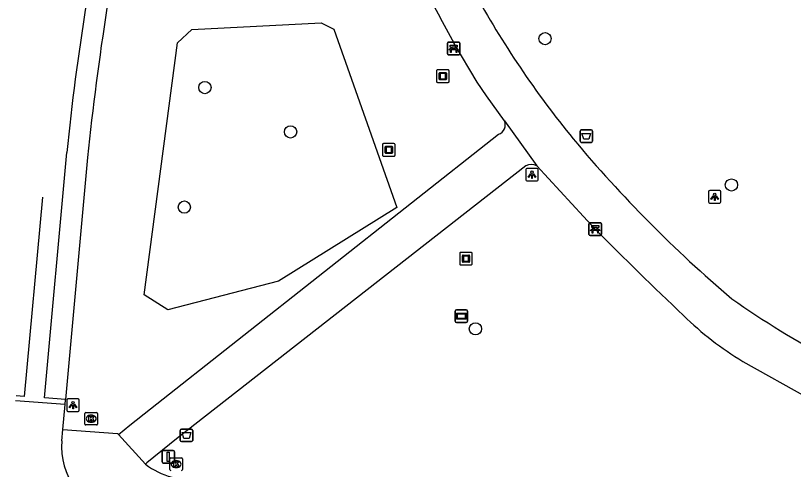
# Model space of a CAD drawing. Extents: x 161402 to 161933, y 381650 to 382313.
# Drawn here: x 161409.4 to 161471.6, y 381757.3 to 381793.6 of the extents above; entities that cross this region are included whole.
import ezdxf

# ---------------------------------------------------------------- set-up
doc = ezdxf.new("R2010")
doc.units = 0
for name, color, linetype in [('IMGEO_Afvalbak', 7, 'Continuous'), ('IMGEO_Bank', 7, 'Continuous'), ('IMGEO_Boom', 7, 'Continuous'), ('IMGEO_Groenvoorziening', 7, 'Continuous'), ('IMGEO_Kolk', 7, 'Continuous'), ('IMGEO_Kunstobject', 7, 'Continuous'), ('IMGEO_Lichtpunt', 7, 'Continuous'), ('IMGEO_Rijbaan_lokaal_gesloten', 7, 'Continuous'), ('IMGEO_Rijbaan_lokaal_open', 7, 'Continuous'), ('IMGEO_Verkeersbordpaal', 7, 'Continuous'), ('IMGEO_Verklikker', 7, 'Continuous'), ('IMGEO_Voetpad_gesloten', 7, 'Continuous'), ('IMGEO_Voetpad_open', 7, 'Continuous')]:
    doc.layers.add(name, color=color, linetype=linetype)

msp = doc.modelspace()

# ---------------------------------------------------------------- linework, layer by layer
at = {"layer": 'IMGEO_Afvalbak'}
for p, q in [((161454.572, 381783.591), (161454.572, 381784.391)), ((161454.572, 381784.391), (161454.572, 381783.591)), ((161454.672, 381784.491), (161455.462, 381784.491)), ((161455.462, 381784.491), (161454.672, 381784.491)), ((161455.562, 381784.391), (161455.562, 381783.591)), ((161455.562, 381783.591), (161455.562, 381784.391)), ((161455.462, 381783.491), (161454.672, 381783.491)), ((161454.672, 381783.491), (161455.462, 381783.491)), ((161422.608, 381759.668), (161422.608, 381760.468)), ((161422.608, 381760.468), (161422.608, 381759.668)), ((161422.708, 381760.568), (161423.498, 381760.568)), ((161423.498, 381760.568), (161422.708, 381760.568)), ((161423.598, 381760.468), (161423.598, 381759.668)), ((161423.598, 381759.668), (161423.598, 381760.468)), ((161423.498, 381759.568), (161422.708, 381759.568)), ((161422.708, 381759.568), (161423.498, 381759.568))]:
    msp.add_line(p, q, dxfattribs=at)
for points in [[(161454.715, 381784.205), (161455.419, 381784.205), (161455.27, 381783.735), (161454.864, 381783.735), (161454.715, 381784.205)], [(161422.751, 381760.282), (161423.455, 381760.282), (161423.306, 381759.812), (161422.9, 381759.812), (161422.751, 381760.282)]]:
    msp.add_lwpolyline(points, dxfattribs=at)
for centre, start, end in [((161454.672, 381784.391), 90, 180), ((161454.672, 381784.391), 90, 180), ((161455.462, 381784.391), 0, 90), ((161455.462, 381784.391), 360, 90), ((161454.672, 381783.591), 180, 270), ((161454.672, 381783.591), 180, 270), ((161455.462, 381783.591), 270, 0), ((161455.462, 381783.591), 270, 0), ((161422.708, 381760.468), 90, 180), ((161422.708, 381760.468), 90, 180), ((161423.498, 381760.468), 0, 90), ((161423.498, 381760.468), 360, 90), ((161422.708, 381759.668), 180, 270), ((161422.708, 381759.668), 180, 270), ((161423.498, 381759.668), 270, 0), ((161423.498, 381759.668), 270, 0)]:
    msp.add_arc(centre, 0.1, start, end, dxfattribs=at)
at = {"layer": 'IMGEO_Bank'}
for p, q in [((161443.964, 381790.567), (161443.964, 381791.408)), ((161443.964, 381791.408), (161443.964, 381790.567)), ((161444.039, 381791.492), (161444.88, 381791.492)), ((161444.88, 381791.492), (161444.039, 381791.492)), ((161444.964, 381791.417), (161444.964, 381790.576)), ((161444.964, 381790.576), (161444.964, 381791.417)), ((161444.661, 381790.89), (161444.268, 381790.89)), ((161444.273, 381790.998), (161444.273, 381791.104)), ((161444.317, 381791.104), (161444.317, 381790.998)), ((161444.605, 381791.11), (161444.323, 381791.11)), ((161444.323, 381790.992), (161444.605, 381790.992)), ((161444.611, 381790.998), (161444.611, 381791.104)), ((161444.655, 381791.104), (161444.655, 381790.998)), ((161444.889, 381790.492), (161444.048, 381790.492)), ((161444.048, 381790.492), (161444.889, 381790.492)), ((161455.288, 381776.129), (161455.288, 381776.97)), ((161455.288, 381776.97), (161455.288, 381776.129)), ((161455.363, 381777.054), (161456.204, 381777.054)), ((161456.204, 381777.054), (161455.363, 381777.054)), ((161455.597, 381776.56), (161455.597, 381776.666)), ((161455.641, 381776.666), (161455.641, 381776.56)), ((161455.929, 381776.672), (161455.647, 381776.672)), ((161455.647, 381776.554), (161455.929, 381776.554)), ((161455.935, 381776.56), (161455.935, 381776.666)), ((161455.979, 381776.666), (161455.979, 381776.56)), ((161456.288, 381776.979), (161456.288, 381776.138)), ((161456.288, 381776.138), (161456.288, 381776.979)), ((161456.213, 381776.054), (161455.372, 381776.054)), ((161455.372, 381776.054), (161456.213, 381776.054)), ((161455.985, 381776.452), (161455.592, 381776.452))]:
    msp.add_line(p, q, dxfattribs=at)
for points in [[(161444.211, 381790.89), (161444.069, 381790.89), (161444.181, 381790.992), (161444.267, 381790.992)], [(161444.267, 381791.11), (161444.181, 381791.11), (161444.181, 381791.271), (161444.744, 381791.271), (161444.744, 381791.11), (161444.661, 381791.11)], [(161444.261, 381790.883), (161444.261, 381790.676), (161444.218, 381790.676), (161444.218, 381790.883)], [(161444.661, 381790.992), (161444.744, 381790.992), (161444.856, 381790.89), (161444.717, 381790.89)], [(161444.711, 381790.883), (161444.711, 381790.676), (161444.667, 381790.676), (161444.667, 381790.883)], [(161455.535, 381776.452), (161455.393, 381776.452), (161455.505, 381776.554), (161455.591, 381776.554)], [(161455.591, 381776.672), (161455.505, 381776.672), (161455.505, 381776.833), (161456.068, 381776.833), (161456.068, 381776.672), (161455.985, 381776.672)], [(161455.985, 381776.554), (161456.068, 381776.554), (161456.18, 381776.452), (161456.041, 381776.452)], [(161455.585, 381776.445), (161455.585, 381776.238), (161455.542, 381776.238), (161455.542, 381776.445)], [(161456.035, 381776.445), (161456.035, 381776.238), (161455.991, 381776.238), (161455.991, 381776.445)]]:
    msp.add_lwpolyline(points, dxfattribs=at)
for centre, radius, start, end in [((161444.042, 381791.414), 0.0779, 92.4484, 184.28452), ((161444.042, 381791.414), 0.0779, 92.4484, 184.28452), ((161444.886, 381791.414), 0.0779, 2.4484, 94.28452), ((161444.886, 381791.414), 0.0779, 2.4484, 94.28452), ((161444.211, 381790.883), 0.00671, 2.89567, 87.10433), ((161444.268, 381790.883), 0.00671, 92.89567, 177.10433), ((161444.266, 381791.103), 0.00671, 2.89567, 87.10433), ((161444.266, 381790.999), 0.00671, 272.89567, 357.10433), ((161444.323, 381791.103), 0.00671, 92.89567, 177.10433), ((161444.323, 381790.999), 0.00671, 182.89567, 267.10433), ((161444.605, 381791.103), 0.00671, 2.89567, 87.10433), ((161444.605, 381790.999), 0.00671, 272.89567, 357.10433), ((161444.662, 381791.103), 0.00671, 92.89567, 177.10433), ((161444.662, 381790.999), 0.00671, 182.89567, 267.10433), ((161444.66, 381790.883), 0.00671, 2.89567, 87.10433), ((161444.717, 381790.883), 0.00671, 92.89567, 177.10433), ((161444.042, 381790.57), 0.0779, 182.4484, 274.28452), ((161444.042, 381790.57), 0.0779, 182.4484, 274.28452), ((161444.886, 381790.57), 0.0779, 272.4484, 4.28452), ((161444.886, 381790.57), 0.0779, 272.4484, 4.28452), ((161455.366, 381776.976), 0.0779, 92.4484, 184.28452), ((161455.366, 381776.976), 0.0779, 92.4484, 184.28452), ((161455.59, 381776.665), 0.00671, 2.89567, 87.10433), ((161455.59, 381776.561), 0.00671, 272.89567, 357.10433), ((161455.647, 381776.665), 0.00671, 92.89567, 177.10433), ((161455.647, 381776.561), 0.00671, 182.89567, 267.10433), ((161455.929, 381776.665), 0.00671, 2.89567, 87.10433), ((161455.929, 381776.561), 0.00671, 272.89567, 357.10433), ((161455.986, 381776.665), 0.00671, 92.89567, 177.10433), ((161455.986, 381776.561), 0.00671, 182.89567, 267.10433), ((161456.21, 381776.976), 0.0779, 2.4484, 94.28452), ((161456.21, 381776.976), 0.0779, 2.4484, 94.28452), ((161455.366, 381776.132), 0.0779, 182.4484, 274.28452), ((161455.366, 381776.132), 0.0779, 182.4484, 274.28452), ((161455.535, 381776.445), 0.00671, 2.89567, 87.10433), ((161455.592, 381776.445), 0.00671, 92.89567, 177.10433), ((161455.984, 381776.445), 0.00671, 2.89567, 87.10433), ((161456.041, 381776.445), 0.00671, 92.89567, 177.10433), ((161456.21, 381776.132), 0.0779, 272.4484, 4.28452), ((161456.21, 381776.132), 0.0779, 272.4484, 4.28452)]:
    msp.add_arc(centre, radius, start, end, dxfattribs=at)
at = {"layer": 'IMGEO_Boom'}
for centre in [(161451.773, 381791.78), (161424.575, 381787.871), (161431.429, 381784.327), (161466.678, 381780.083), (161422.932, 381778.316), (161446.206, 381768.581)]:
    msp.add_circle(centre, 0.489, dxfattribs=at)
at = {"layer": 'IMGEO_Groenvoorziening'}
msp.add_lwpolyline([(161422.381, 381791.452), (161423.522, 381792.525), (161433.877, 381793.04), (161434.899, 381792.532), (161439.926, 381778.294), (161430.463, 381772.387), (161421.604, 381770.105), (161419.717, 381771.309), (161422.381, 381791.452)], dxfattribs=at)
at = {"layer": 'IMGEO_Kolk'}
for p, q in [((161414.985, 381760.972), (161414.985, 381761.824)), ((161415.06, 381761.898), (161415.912, 381761.898)), ((161415.473, 381761.678), (161415.498, 381761.678)), ((161415.986, 381761.824), (161415.986, 381760.972)), ((161415.496, 381761.118), (161415.471, 381761.118)), ((161415.912, 381760.898), (161415.06, 381760.898)), ((161421.775, 381757.342), (161421.775, 381758.194)), ((161421.85, 381758.268), (161422.702, 381758.268)), ((161422.263, 381758.048), (161422.288, 381758.048)), ((161422.776, 381758.194), (161422.776, 381757.342)), ((161422.286, 381757.488), (161422.261, 381757.488))]:
    msp.add_line(p, q, dxfattribs=at)
for points in [[(161414.985, 381760.972), (161414.985, 381761.824)], [(161415.06, 381761.898), (161415.912, 381761.898)], [(161415.306, 381761.598), (161415.429, 381761.598), (161415.429, 381761.447), (161415.559, 381761.598), (161415.723, 381761.598), (161415.577, 381761.447), (161415.73, 381761.198), (161415.578, 381761.198), (161415.493, 381761.362), (161415.429, 381761.295), (161415.429, 381761.198), (161415.306, 381761.198), (161415.306, 381761.598)], [(161415.986, 381761.824), (161415.986, 381760.972)], [(161415.912, 381760.898), (161415.06, 381760.898)], [(161421.775, 381757.342), (161421.775, 381758.194)], [(161421.85, 381758.268), (161422.702, 381758.268)], [(161422.096, 381757.968), (161422.219, 381757.968), (161422.219, 381757.817), (161422.349, 381757.968), (161422.513, 381757.968), (161422.367, 381757.817), (161422.52, 381757.568), (161422.368, 381757.568), (161422.283, 381757.732), (161422.219, 381757.665), (161422.219, 381757.568), (161422.096, 381757.568), (161422.096, 381757.968)], [(161422.776, 381758.194), (161422.776, 381757.342)]]:
    msp.add_lwpolyline(points, dxfattribs=at)
for centre, start, end in [((161415.062, 381761.822), 91.55205, 178.44795), ((161415.062, 381761.822), 91.55205, 178.44795), ((161415.91, 381761.822), 1.55205, 88.44795), ((161415.91, 381761.822), 1.55205, 88.44795), ((161415.062, 381760.974), 181.55205, 268.44795), ((161415.062, 381760.974), 181.55205, 268.44795), ((161415.91, 381760.974), 271.55205, 358.44795), ((161415.91, 381760.974), 271.55205, 358.44795), ((161421.852, 381758.192), 91.55205, 178.44795), ((161421.852, 381758.192), 91.55205, 178.44795), ((161422.7, 381758.192), 1.55205, 88.44795), ((161422.7, 381758.192), 1.55205, 88.44795), ((161421.852, 381757.344), 181.55205, 268.44795), ((161421.852, 381757.344), 181.55205, 268.44795), ((161422.7, 381757.344), 271.55205, 358.44795), ((161422.7, 381757.344), 271.55205, 358.44795)]:
    msp.add_arc(centre, 0.0765, start, end, dxfattribs=at)
for centre, major_axis, ratio, start_param, end_param in [((161415.472, 381761.398), (-0.387, 0.002), 0.722429, 4.712389, 7.853982), ((161415.497, 381761.398), (-0.39, 0.002), 0.717154, 1.570796, 4.712389), ((161422.262, 381757.768), (-0.387, 0.002), 0.722429, 4.712389, 7.853982), ((161422.287, 381757.768), (-0.39, 0.002), 0.717154, 1.570796, 4.712389)]:
    msp.add_ellipse(centre, major_axis=major_axis, ratio=ratio, start_param=start_param, end_param=end_param, dxfattribs=at)
at = {"layer": 'IMGEO_Kunstobject'}
for p, q in [((161443.1, 381789.202), (161443.1, 381788.361)), ((161443.1, 381789.202), (161443.1, 381788.361)), ((161444.016, 381789.286), (161443.175, 381789.286)), ((161444.016, 381789.286), (161443.175, 381789.286)), ((161443.314, 381788.55), (161443.314, 381789.024)), ((161443.364, 381789.074), (161443.838, 381789.074)), ((161443.394, 381788.974), (161443.394, 381788.6)), ((161443.788, 381788.994), (161443.414, 381788.994)), ((161443.808, 381788.6), (161443.808, 381788.974)), ((161443.888, 381789.024), (161443.888, 381788.55)), ((161444.1, 381788.37), (161444.1, 381789.211)), ((161444.1, 381788.37), (161444.1, 381789.211)), ((161443.838, 381788.5), (161443.364, 381788.5)), ((161443.414, 381788.58), (161443.788, 381788.58)), ((161443.184, 381788.286), (161444.025, 381788.286)), ((161443.184, 381788.286), (161444.025, 381788.286)), ((161439.696, 381783.387), (161438.855, 381783.387)), ((161439.696, 381783.387), (161438.855, 381783.387)), ((161438.78, 381783.303), (161438.78, 381782.462)), ((161438.78, 381783.303), (161438.78, 381782.462)), ((161438.994, 381782.651), (161438.994, 381783.125)), ((161439.044, 381783.175), (161439.518, 381783.175)), ((161439.074, 381783.075), (161439.074, 381782.701)), ((161439.468, 381783.095), (161439.094, 381783.095)), ((161439.488, 381782.701), (161439.488, 381783.075)), ((161439.568, 381783.125), (161439.568, 381782.651)), ((161439.78, 381782.471), (161439.78, 381783.312)), ((161439.78, 381782.471), (161439.78, 381783.312)), ((161438.864, 381782.387), (161439.705, 381782.387)), ((161438.864, 381782.387), (161439.705, 381782.387)), ((161439.518, 381782.601), (161439.044, 381782.601)), ((161439.094, 381782.681), (161439.468, 381782.681)), ((161445.867, 381774.69), (161445.026, 381774.69)), ((161445.867, 381774.69), (161445.026, 381774.69)), ((161445.951, 381773.774), (161445.951, 381774.615)), ((161445.951, 381773.774), (161445.951, 381774.615)), ((161444.951, 381774.606), (161444.951, 381773.765)), ((161444.951, 381774.606), (161444.951, 381773.765)), ((161445.165, 381773.954), (161445.165, 381774.428)), ((161445.215, 381774.478), (161445.689, 381774.478)), ((161445.245, 381774.378), (161445.245, 381774.004)), ((161445.639, 381774.398), (161445.265, 381774.398)), ((161445.659, 381774.004), (161445.659, 381774.378)), ((161445.739, 381774.428), (161445.739, 381773.954)), ((161445.035, 381773.69), (161445.876, 381773.69)), ((161445.035, 381773.69), (161445.876, 381773.69)), ((161445.689, 381773.904), (161445.215, 381773.904)), ((161445.265, 381773.984), (161445.639, 381773.984))]:
    msp.add_line(p, q, dxfattribs=at)
for centre, radius, start, end in [((161443.178, 381789.208), 0.0779, 92.4484, 184.28452), ((161443.178, 381789.208), 0.0779, 92.4484, 184.28452), ((161443.364, 381789.024), 0.05, 90, 180), ((161443.414, 381788.974), 0.02, 90, 180), ((161443.788, 381788.974), 0.02, 360, 90), ((161443.838, 381789.024), 0.05, 360, 90), ((161444.022, 381789.208), 0.0779, 2.4484, 94.28452), ((161444.022, 381789.208), 0.0779, 2.4484, 94.28452), ((161443.178, 381788.364), 0.0779, 182.4484, 274.28452), ((161443.178, 381788.364), 0.0779, 182.4484, 274.28452), ((161443.364, 381788.55), 0.05, 180, 270), ((161443.414, 381788.6), 0.02, 180, 270), ((161443.788, 381788.6), 0.02, 270, 0), ((161443.838, 381788.55), 0.05, 270, 0), ((161444.022, 381788.364), 0.0779, 272.4484, 4.28452), ((161444.022, 381788.364), 0.0779, 272.4484, 4.28452), ((161438.858, 381783.309), 0.0779, 92.4484, 184.28452), ((161438.858, 381783.309), 0.0779, 92.4484, 184.28452), ((161439.702, 381783.309), 0.0779, 2.4484, 94.28452), ((161439.702, 381783.309), 0.0779, 2.4484, 94.28452), ((161439.044, 381783.125), 0.05, 90, 180), ((161439.094, 381783.075), 0.02, 90, 180), ((161439.094, 381782.701), 0.02, 180, 270), ((161439.468, 381783.075), 0.02, 360, 90), ((161439.468, 381782.701), 0.02, 270, 0), ((161439.518, 381783.125), 0.05, 360, 90), ((161438.858, 381782.465), 0.0779, 182.4484, 274.28452), ((161438.858, 381782.465), 0.0779, 182.4484, 274.28452), ((161439.044, 381782.651), 0.05, 180, 270), ((161439.518, 381782.651), 0.05, 270, 0), ((161439.702, 381782.465), 0.0779, 272.4484, 4.28452), ((161439.702, 381782.465), 0.0779, 272.4484, 4.28452), ((161445.029, 381774.612), 0.0779, 92.4484, 184.28452), ((161445.029, 381774.612), 0.0779, 92.4484, 184.28452), ((161445.873, 381774.612), 0.0779, 2.4484, 94.28452), ((161445.873, 381774.612), 0.0779, 2.4484, 94.28452), ((161445.215, 381774.428), 0.05, 90, 180), ((161445.265, 381774.378), 0.02, 90, 180), ((161445.265, 381774.004), 0.02, 180, 270), ((161445.639, 381774.378), 0.02, 360, 90), ((161445.639, 381774.004), 0.02, 270, 0), ((161445.689, 381774.428), 0.05, 360, 90), ((161445.029, 381773.768), 0.0779, 182.4484, 274.28452), ((161445.029, 381773.768), 0.0779, 182.4484, 274.28452), ((161445.215, 381773.954), 0.05, 180, 270), ((161445.689, 381773.954), 0.05, 270, 0), ((161445.873, 381773.768), 0.0779, 272.4484, 4.28452), ((161445.873, 381773.768), 0.0779, 272.4484, 4.28452)]:
    msp.add_arc(centre, radius, start, end, dxfattribs=at)
at = {"layer": 'IMGEO_Lichtpunt'}
for p, q in [((161450.235, 381781.308), (161450.235, 381780.501)), ((161450.235, 381781.308), (161450.235, 381780.501)), ((161451.137, 381781.403), (161450.329, 381781.403)), ((161451.137, 381781.403), (161450.329, 381781.403)), ((161451.231, 381780.501), (161451.231, 381781.308)), ((161451.231, 381780.501), (161451.231, 381781.308)), ((161450.329, 381780.407), (161451.137, 381780.407)), ((161450.329, 381780.407), (161451.137, 381780.407)), ((161465.748, 381779.638), (161464.94, 381779.638)), ((161465.748, 381779.638), (161464.94, 381779.638)), ((161464.846, 381779.543), (161464.846, 381778.736)), ((161464.846, 381779.543), (161464.846, 381778.736)), ((161465.842, 381778.736), (161465.842, 381779.543)), ((161465.842, 381778.736), (161465.842, 381779.543)), ((161464.94, 381778.642), (161465.748, 381778.642)), ((161464.94, 381778.642), (161465.748, 381778.642)), ((161413.533, 381762.886), (161413.533, 381762.079)), ((161413.533, 381762.886), (161413.533, 381762.079)), ((161414.435, 381762.981), (161413.627, 381762.981)), ((161414.435, 381762.981), (161413.627, 381762.981)), ((161414.529, 381762.079), (161414.529, 381762.886)), ((161414.529, 381762.079), (161414.529, 381762.886)), ((161413.627, 381761.985), (161414.435, 381761.985)), ((161413.627, 381761.985), (161414.435, 381761.985))]:
    msp.add_line(p, q, dxfattribs=at)
for points in [[(161450.609, 381780.972), (161450.648, 381780.944), (161450.46, 381780.682), (161450.422, 381780.709), (161450.609, 381780.972)], [(161450.711, 381780.924), (161450.758, 381780.924), (161450.758, 381780.602), (161450.711, 381780.602), (161450.711, 381780.924)], [(161450.821, 381780.944), (161450.859, 381780.971), (161451.046, 381780.709), (161451.007, 381780.681), (161450.821, 381780.944)], [(161465.22, 381779.207), (161465.259, 381779.179), (161465.071, 381778.917), (161465.033, 381778.944), (161465.22, 381779.207)], [(161465.322, 381779.159), (161465.369, 381779.159), (161465.369, 381778.837), (161465.322, 381778.837), (161465.322, 381779.159)], [(161465.432, 381779.179), (161465.47, 381779.206), (161465.657, 381778.944), (161465.618, 381778.916), (161465.432, 381779.179)], [(161413.907, 381762.55), (161413.946, 381762.522), (161413.758, 381762.26), (161413.72, 381762.287), (161413.907, 381762.55)], [(161414.009, 381762.502), (161414.056, 381762.502), (161414.056, 381762.18), (161414.009, 381762.18), (161414.009, 381762.502)], [(161414.119, 381762.522), (161414.157, 381762.549), (161414.344, 381762.287), (161414.305, 381762.259), (161414.119, 381762.522)]]:
    msp.add_lwpolyline(points, dxfattribs=at)
for centre in [(161450.734, 381781.106), (161465.345, 381779.341), (161414.032, 381762.684)]:
    msp.add_circle(centre, 0.0994, dxfattribs=at)
for centre, start, end in [((161450.329, 381781.308), 90, 180), ((161450.329, 381781.308), 90, 180), ((161451.137, 381781.308), 0, 90), ((161451.137, 381781.308), 0, 90), ((161450.329, 381780.501), 180, 270), ((161450.329, 381780.501), 180, 270), ((161451.137, 381780.501), 270, 0), ((161451.137, 381780.501), 270, 360), ((161464.94, 381779.543), 90, 180), ((161464.94, 381779.543), 90, 180), ((161465.748, 381779.543), 0, 90), ((161465.748, 381779.543), 0, 90), ((161464.94, 381778.736), 180, 270), ((161464.94, 381778.736), 180, 270), ((161465.748, 381778.736), 270, 0), ((161465.748, 381778.736), 270, 360), ((161413.627, 381762.886), 90, 180), ((161413.627, 381762.886), 90, 180), ((161414.435, 381762.886), 0, 90), ((161414.435, 381762.886), 0, 90), ((161413.627, 381762.079), 180, 270), ((161413.627, 381762.079), 180, 270), ((161414.435, 381762.079), 270, 0), ((161414.435, 381762.079), 270, 360)]:
    msp.add_arc(centre, 0.0946, start, end, dxfattribs=at)
at = {"layer": 'IMGEO_Rijbaan_lokaal_gesloten'}
for points in [[(161413.438, 381762.922), (161411.755, 381763.058), (161413.53, 381782.669)], [(161415.176, 381782.286), (161413.438, 381762.922)], [(161411.583, 381779.117), (161410.129, 381763.18), (161409.49, 381763.228)]]:
    msp.add_lwpolyline(points, dxfattribs=at)
for centre, radius, start, end in [((161630.229, 381760.42), 217.839, 171.02484, 174.13781), ((161656.654, 381756.69), 242.83, 171.11059, 173.94938)]:
    msp.add_arc(centre, radius, start, end, dxfattribs=at)
at = {"layer": 'IMGEO_Rijbaan_lokaal_open'}
for points in [[(161413.401, 381762.536), (161409.436, 381762.814)], [(161413.401, 381762.536), (161413.438, 381762.922)], [(161413.219, 381760.534), (161413.401, 381762.536)], [(161413.136, 381759.628), (161413.219, 381760.534)]]:
    msp.add_lwpolyline(points, dxfattribs=at)
msp.add_arc((161418.749, 381759.147), 5.633, 175.09898, 255.57003, dxfattribs=at)
at = {"layer": 'IMGEO_Verkeersbordpaal'}
for p, q in [((161421.147, 381757.946), (161421.147, 381758.746)), ((161421.147, 381758.746), (161421.147, 381757.946)), ((161421.247, 381758.846), (161422.037, 381758.846)), ((161422.037, 381758.846), (161421.247, 381758.846)), ((161422.137, 381758.746), (161422.137, 381757.946)), ((161422.137, 381757.946), (161422.137, 381758.746)), ((161422.037, 381757.846), (161421.247, 381757.846)), ((161421.247, 381757.846), (161422.037, 381757.846))]:
    msp.add_line(p, q, dxfattribs=at)
msp.add_lwpolyline([(161421.567, 381758.721), (161421.717, 381758.721), (161421.717, 381757.971), (161421.567, 381757.971), (161421.567, 381758.721)], dxfattribs=at)
for centre, start, end in [((161421.247, 381758.746), 90, 180), ((161421.247, 381758.746), 90, 180), ((161422.037, 381758.746), 0, 90), ((161422.037, 381758.746), 360, 90), ((161421.247, 381757.946), 180, 270), ((161421.247, 381757.946), 180, 270), ((161422.037, 381757.946), 270, 0), ((161422.037, 381757.946), 270, 0)]:
    msp.add_arc(centre, 0.1, start, end, dxfattribs=at)
at = {"layer": 'IMGEO_Verklikker'}
for p, q in [((161444.59, 381769.198), (161444.59, 381769.998)), ((161444.59, 381769.998), (161444.59, 381769.198)), ((161444.69, 381770.098), (161445.48, 381770.098)), ((161445.48, 381770.098), (161444.69, 381770.098)), ((161445.58, 381769.998), (161445.58, 381769.198)), ((161445.58, 381769.198), (161445.58, 381769.998)), ((161445.48, 381769.098), (161444.69, 381769.098)), ((161444.69, 381769.098), (161445.48, 381769.098))]:
    msp.add_line(p, q, dxfattribs=at)
for points in [[(161444.691, 381769.83), (161445.479, 381769.83), (161445.479, 381769.366), (161444.691, 381769.366), (161444.691, 381769.83)], [(161444.756, 381769.765), (161444.756, 381769.431), (161445.414, 381769.431), (161445.414, 381769.765), (161444.756, 381769.765)]]:
    msp.add_lwpolyline(points, dxfattribs=at)
for centre, start, end in [((161444.69, 381769.998), 90, 180), ((161444.69, 381769.998), 90, 180), ((161445.48, 381769.998), 0, 90), ((161445.48, 381769.998), 360, 90), ((161444.69, 381769.198), 180, 270), ((161444.69, 381769.198), 180, 270), ((161445.48, 381769.198), 270, 0), ((161445.48, 381769.198), 270, 0)]:
    msp.add_arc(centre, 0.1, start, end, dxfattribs=at)
at = {"layer": 'IMGEO_Voetpad_gesloten'}
for points in [[(161448.53, 381785.209), (161447.087, 381787.21), (161446.344, 381788.308), (161444.512, 381791.406)], [(161448.53, 381785.209), (161451.122, 381781.612)], [(161417.656, 381760.137), (161418.577, 381760.873), (161420.226, 381762.192), (161448.053, 381784.143)], [(161450.235, 381781.607), (161422.316, 381759.8), (161419.943, 381757.862), (161419.815, 381757.757)], [(161451.122, 381781.612), (161455.788, 381776.554)], [(161467.592, 381765.984), (161472.832, 381763.029)], [(161419.815, 381757.757), (161417.656, 381760.137)]]:
    msp.add_lwpolyline(points, dxfattribs=at)
for centre, radius, start, end in [((161551.753, 381852.024), 123.187, 204.48896, 209.47756), ((161513.664, 381832.576), 77.06, 208.68531, 219.30327), ((161447.801, 381784.896), 0.794, 288.54317, 23.24293), ((161534.156, 381850.593), 104.333, 219.83148, 229.7273), ((161450.684, 381780.716), 0.998, 63.93312, 116.71282), ((161654.959, 381973.097), 279.818, 224.61942, 226.6432), ((161506.601, 381827.388), 69.079, 234.72996, 242.43898), ((161480.848, 381788.051), 25.742, 225.64997, 239.00629)]:
    msp.add_arc(centre, radius, start, end, dxfattribs=at)
at = {"layer": 'IMGEO_Voetpad_open'}
msp.add_lwpolyline([(161413.219, 381760.534), (161417.589, 381760.21), (161417.656, 381760.137)], dxfattribs=at)
msp.add_arc((161423.689, 381762.937), 6.468, 233.2095, 254.204, dxfattribs=at)

doc.saveas('drawing.dxf')
